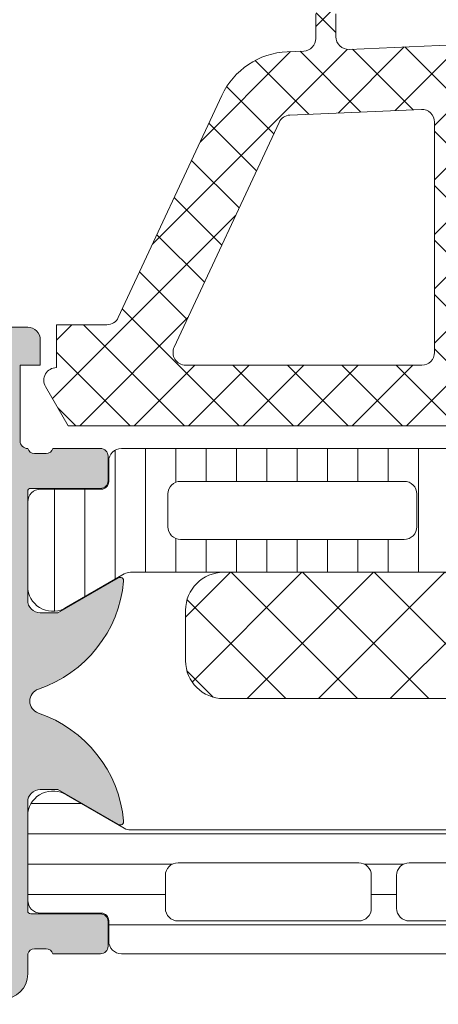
# Model space of a CAD drawing. Header units: millimetres. Extents: x 144573 to 336993, y 74252 to 247042.
# Tile 731 of 1056: x 224734 to 224750, y 185269 to 185308. Entities that reach past the tile are written whole.
import ezdxf

# ---------------------------------------------------------------- set-up
doc = ezdxf.new("R2010")
doc.units = ezdxf.units.MM
doc.layers.add('FASÁDA DETAILNÍ', color=255, linetype='Continuous', lineweight=0)
doc.layers.add('NOVA', color=255, linetype='Continuous', lineweight=0)

# ---------------------------------------------------------------- blocks, each defined once
blk = doc.blocks.new('A$C69D17D4D')
at = {"layer": 'FASÁDA DETAILNÍ'}
h = blk.add_hatch(dxfattribs=at)
h.set_pattern_fill('ANSI37', color=256, scale=0.48, angle=180, style=0)
h.set_pattern_definition([(225, (1618.818060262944, 11924.49993133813), (1.077630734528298, -1.077630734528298), []), (315, (1618.818060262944, 11924.49993133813), (1.077630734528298, 1.077630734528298), [])])
edge = h.paths.add_edge_path(flags=16)
edge.add_line((1622.219337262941, 11923.83563733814), (1622.119593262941, 11922.44278333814))
edge.add_arc((1622.718060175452, 11922.39992584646), 0.5999995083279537, 175.9039194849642, 270.0000083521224)
edge.add_arc((1622.718060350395, 11922.39992584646), 0.5999995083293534, 269.9999916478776, 364.0960805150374)
edge.add_line((1623.316527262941, 11922.44278333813), (1623.216783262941, 11923.83563733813))
edge.add_arc((1622.718060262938, 11923.79992286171), 0.5000001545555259, 4.096064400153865, 175.903935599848)
edge = h.paths.add_edge_path(flags=16)
edge.add_arc((1624.318056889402, 11926.99993096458), 0.49999962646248, 179.9999571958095, 270.0000428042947)
edge.add_line((1624.318057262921, 11926.49993133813), (1627.911742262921, 11926.49993133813))
edge.add_arc((1627.911742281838, 11926.99993167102), 0.5000003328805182, 269.9999978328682, 383.218026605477)
edge.add_line((1628.371248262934, 11927.19704733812), (1625.655370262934, 11933.52814933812))
edge.add_arc((1625.195864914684, 11933.33103341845), 0.4999998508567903, 23.21808179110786, 92.50011063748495)
edge.add_line((1625.174054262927, 11933.83055733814), (1624.296247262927, 11933.79223133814))
edge.add_arc((1624.318056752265, 11933.29270772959), 0.4999994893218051, 92.49997911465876, 180.0000448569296)
edge.add_line((1623.818057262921, 11933.29270733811), (1623.818057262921, 11926.99993133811))
edge = h.paths.add_edge_path(flags=16)
edge.add_line((1598.764138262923, 11932.40809333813), (1594.615468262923, 11923.51124033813))
edge.add_arc((1595.068622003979, 11923.29993120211), 0.4999998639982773, 154.9999920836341, 270.0000296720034)
edge.add_line((1595.068622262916, 11922.79993133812), (1604.418057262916, 11922.79993133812))
edge.add_arc((1604.418057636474, 11923.2999309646), 0.4999996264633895, 269.9999571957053, 360.0000428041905)
edge.add_line((1604.918057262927, 11923.29993133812), (1604.918057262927, 11932.42385433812))
edge.add_arc((1604.418057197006, 11932.42385417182), 0.5000000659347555, 1.905586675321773e-05, 92.50002724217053)
edge.add_line((1604.396247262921, 11932.92337833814), (1599.195483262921, 11932.69630833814))
edge.add_arc((1599.217292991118, 11932.19678293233), 0.5000012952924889, 92.49999747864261, 154.9999080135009)
edge = h.paths.add_edge_path(flags=16)
edge.add_arc((1607.618056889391, 11923.2999309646), 0.49999962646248, 179.9999571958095, 270.0000428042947)
edge.add_line((1607.618057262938, 11922.79993133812), (1614.818057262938, 11922.79993133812))
edge.add_arc((1614.818057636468, 11923.2999309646), 0.4999996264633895, 269.9999571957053, 360.0000428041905)
edge.add_line((1615.318057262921, 11923.29993133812), (1615.318057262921, 11924.49993133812))
edge.add_arc((1617.318055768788, 11924.49993283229), 1.999998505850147, 89.99995719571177, 180.0000428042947, ccw=False)
edge.add_line((1617.318057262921, 11926.49993133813), (1621.118057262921, 11926.49993133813))
edge.add_arc((1621.118057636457, 11926.99993096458), 0.4999996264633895, 269.9999571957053, 360.0000428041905)
edge.add_line((1621.618057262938, 11926.99993133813), (1621.618057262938, 11933.15299233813))
edge.add_arc((1621.118057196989, 11933.15299217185), 0.5000000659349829, 1.905586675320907e-05, 92.50002724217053)
edge.add_line((1621.096247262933, 11933.65251633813), (1615.596247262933, 11933.41238133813))
edge.add_arc((1615.618056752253, 11932.91285772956), 0.499999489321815, 92.49997911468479, 180.0000448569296)
edge.add_line((1615.118057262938, 11932.91285733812), (1615.118057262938, 11927.59993133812))
edge.add_arc((1614.018057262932, 11927.59993133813), 1.099999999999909, -180, 0, ccw=False)
edge.add_line((1612.918057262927, 11927.59993133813), (1612.918057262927, 11932.77314233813))
edge.add_arc((1612.418057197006, 11932.77314217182), 0.500000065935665, 1.905586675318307e-05, 92.50002724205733)
edge.add_line((1612.396247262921, 11933.27266633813), (1607.596247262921, 11933.06309333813))
edge.add_arc((1607.618056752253, 11932.56356972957), 0.4999994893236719, 92.49997911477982, 180.0000448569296)
edge.add_line((1607.118057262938, 11932.56356933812), (1607.118057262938, 11923.29993133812))
edge = h.paths.add_edge_path()
edge.add_line((1592.405004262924, 11924.68638833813), (1596.502853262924, 11933.47425433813))
edge.add_ellipse((1599.221778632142, 11932.20639684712), major_axis=(-3.000002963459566, 0), ratio=1, start_angle=272.500058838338, end_angle=334.99996937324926, ccw=False)
edge.add_line((1599.090917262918, 11935.20354433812), (1599.739867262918, 11935.23187833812))
edge.add_ellipse((1599.7180577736, 11935.73140194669), major_axis=(-0.4999994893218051, 0), ratio=1, start_angle=92.49997911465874, end_angle=180.0000448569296)
edge.add_line((1600.218057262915, 11935.73140233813), (1600.218057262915, 11936.69993133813))
edge.add_ellipse((1600.318057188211, 11936.69993141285), major_axis=(-0.09999992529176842, 0), ratio=1, start_angle=-90.00004280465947, end_angle=4.280439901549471e-05, ccw=False)
edge.add_line((1600.318057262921, 11936.79993133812), (1600.918057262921, 11936.79993133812))
edge.add_ellipse((1600.918057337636, 11936.69993141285), major_axis=(-0.09999992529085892, 0), ratio=1, start_angle=179.9999571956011, end_angle=270.00004280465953, ccw=False)
edge.add_line((1601.018057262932, 11936.69993133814), (1601.018057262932, 11935.79689333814))
edge.add_ellipse((1601.518057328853, 11935.79689350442), major_axis=(-0.500000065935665, 0), ratio=1, start_angle=1.905586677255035e-05, end_angle=92.50002724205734)
edge.add_line((1601.539867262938, 11935.29736933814), (1610.440161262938, 11935.69120733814))
edge.add_ellipse((1610.418057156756, 11936.19071861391), major_axis=(-0.5000001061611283, 0), ratio=1, start_angle=92.53376922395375, end_angle=180.000082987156)
edge.add_line((1610.918057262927, 11936.19071933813), (1610.918057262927, 11936.79993133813))
edge.add_ellipse((1611.018057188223, 11936.79993141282), major_axis=(-0.09999992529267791, 0), ratio=1, start_angle=-90.00004280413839, end_angle=4.280439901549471e-05, ccw=False)
edge.add_line((1611.018057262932, 11936.89993133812), (1611.618057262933, 11936.89993133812))
edge.add_ellipse((1611.618057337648, 11936.79993141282), major_axis=(-0.09999992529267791, 0), ratio=1, start_angle=179.9999571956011, end_angle=270.0000428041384, ccw=False)
edge.add_line((1611.718057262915, 11936.79993133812), (1611.718057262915, 11936.27036933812))
edge.add_ellipse((1612.218057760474, 11936.2703690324), major_axis=(-0.5000004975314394, 0), ratio=1, start_angle=-3.503449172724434e-05, end_angle=92.53369799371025)
edge.add_line((1612.240161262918, 11935.77085733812), (1623.780386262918, 11936.28151333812))
edge.add_ellipse((1623.758576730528, 11936.78103793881), major_axis=(-0.5000004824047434, 0), ratio=1, start_angle=92.49997908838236, end_angle=183.2170573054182)
edge.add_line((1624.25778926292, 11936.80909733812), (1623.96922626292, 11941.94284033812))
edge.add_ellipse((1623.558808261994, 11941.82728491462), major_axis=(-0.4263754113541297, 0), ratio=1, start_angle=195.724854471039, end_angle=339.2410276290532)
edge.add_line((1623.160113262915, 11941.97840833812), (1623.161353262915, 11941.74580533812))
edge.add_line((1623.161353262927, 11941.74580533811), (1623.459491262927, 11939.86322633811))
edge.add_line((1623.45949126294, 11939.86322633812), (1623.05906526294, 11937.01394133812))
edge.add_ellipse((1622.761984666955, 11937.05569193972), major_axis=(-0.2999999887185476, 0), ratio=1, start_angle=55.40225361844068, end_angle=172.0002559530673, ccw=False)
edge.add_ellipse((1624.295098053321, 11939.2782630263), major_axis=(-3.000047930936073, 0), ratio=1, start_angle=-18.008424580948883, end_angle=55.40235871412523, ccw=False)
edge.add_line((1621.442019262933, 11940.20574833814), (1622.075595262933, 11942.46063933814))
edge.add_ellipse((1622.850807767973, 11942.29970979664), major_axis=(-0.7917403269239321, 0), ratio=1, start_angle=276.7983462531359, end_angle=348.2723102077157, ccw=False)
edge.add_line((1622.757085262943, 11943.08588333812), (1623.815295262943, 11943.08710433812))
edge.add_ellipse((1623.686171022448, 11941.90801811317), major_axis=(-1.186135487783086, 0), ratio=1, start_angle=198.6555764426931, end_angle=263.7503218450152, ccw=False)
edge.add_line((1624.809985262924, 11942.28743733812), (1625.904318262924, 11939.04609733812))
edge.add_line((1625.904318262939, 11939.04609733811), (1628.794096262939, 11930.99630233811))
edge.add_line((1628.794096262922, 11930.99630233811), (1633.126905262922, 11921.09842533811))
edge.add_ellipse((1632.667896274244, 11920.90015527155), major_axis=(-0.5000002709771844, 0), ratio=1, start_angle=90.06657637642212, end_angle=203.3620494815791, ccw=False)
edge.add_line((1632.668477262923, 11920.40015533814), (1632.121776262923, 11920.39952033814))
edge.add_ellipse((1632.121195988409, 11920.89952044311), major_axis=(-0.5000004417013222, 0), ratio=1, start_angle=23.920824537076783, end_angle=90.06649451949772, ccw=False)
edge.add_line((1631.664142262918, 11920.69678333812), (1630.262386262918, 11923.90078633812))
edge.add_ellipse((1629.346245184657, 11923.49993200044), major_axis=(-0.9999993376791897, 0), ratio=1, start_angle=203.6316147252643, end_angle=270.0000528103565)
edge.add_line((1629.346244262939, 11924.49993133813), (1624.118302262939, 11924.49993133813))
edge.add_line((1624.118302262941, 11924.49993133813), (1624.118293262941, 11922.70045233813))
edge.add_line((1624.118293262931, 11922.70045233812), (1624.633094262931, 11922.56251033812))
edge.add_ellipse((1624.518329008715, 11922.28535631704), major_axis=(-0.2999756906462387, 0), ratio=1, start_angle=157.4964333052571, end_angle=247.5062997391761, ccw=False)
edge.add_line((1624.795463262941, 11922.17054333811), (1623.946296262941, 11920.90041633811))
edge.add_ellipse((1623.080432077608, 11921.40013710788), major_axis=(-0.9997207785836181, 0), ratio=1, start_angle=89.99238815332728, end_angle=150.0092393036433, ccw=False)
edge.add_line((1623.080299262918, 11920.40041633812), (1622.355938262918, 11920.40044733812))
edge.add_ellipse((1622.356146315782, 11921.40018517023), major_axis=(-0.9997378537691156, 0), ratio=1, start_angle=29.99132494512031, end_angle=89.98807632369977, ccw=False)
edge.add_line((1621.490272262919, 11920.90044733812), (1620.64110526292, 11922.17054333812))
edge.add_ellipse((1620.918252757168, 11922.28535522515), major_axis=(-0.2999875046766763, 0), ratio=1, start_angle=-67.50139619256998, end_angle=22.502406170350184, ccw=False)
edge.add_line((1620.803459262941, 11922.56251033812), (1621.318275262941, 11922.70048233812))
edge.add_line((1621.318275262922, 11922.70048233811), (1621.318283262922, 11924.49993133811))
edge.add_line((1621.318283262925, 11924.49993133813), (1618.118056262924, 11924.49993133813))
edge.add_ellipse((1618.118056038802, 11924.19993156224), major_axis=(-0.2999997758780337, 0), ratio=1, start_angle=-90.00004280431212, end_angle=4.280405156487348e-05)
edge.add_line((1617.818056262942, 11924.19993133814), (1617.818056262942, 11920.89993533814))
edge.add_ellipse((1617.318056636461, 11920.89993496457), major_axis=(-0.49999962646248, 0), ratio=1, start_angle=89.99995719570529, end_angle=180.0000428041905, ccw=False)
edge.add_line((1617.318056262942, 11920.39993533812), (1590.420434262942, 11920.39993533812))
edge.add_line((1590.420434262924, 11920.39993533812), (1589.525316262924, 11921.95032733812))
edge.add_ellipse((1589.958328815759, 11922.20032742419), major_axis=(-0.4999999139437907, 0), ratio=1, start_angle=-89.99993664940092, end_angle=30.000017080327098, ccw=False)
edge.add_line((1589.958328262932, 11922.70032733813), (1589.958328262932, 11924.39769833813))
edge.add_line((1589.958328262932, 11924.39769833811), (1591.951850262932, 11924.39769833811))
edge.add_ellipse((1591.951850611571, 11924.89769859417), major_axis=(-0.500000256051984, 0), ratio=1, start_angle=89.99996004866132, end_angle=154.9998714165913)
h = blk.add_hatch(dxfattribs=at)
h.set_pattern_fill('ANSI37', color=256, scale=0.48, angle=180, style=0)
h.set_pattern_definition([(225, (1618.818060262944, 11924.49993115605), (1.077630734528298, -1.077630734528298), []), (315, (1618.818060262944, 11924.49993115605), (1.077630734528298, 1.077630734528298), [])])
edge = h.paths.add_edge_path(flags=16)
edge.add_line((1622.219337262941, 11923.83563715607), (1622.119593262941, 11922.44278315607))
edge.add_arc((1622.718060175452, 11922.39992566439), 0.5999995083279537, 175.9039194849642, 270.0000083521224)
edge.add_arc((1622.718060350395, 11922.39992566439), 0.5999995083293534, 269.9999916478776, 364.0960805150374)
edge.add_line((1623.316527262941, 11922.44278315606), (1623.216783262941, 11923.83563715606))
edge.add_arc((1622.718060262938, 11923.79992267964), 0.5000001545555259, 4.096064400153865, 175.903935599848)
edge = h.paths.add_edge_path(flags=16)
edge.add_arc((1624.318056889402, 11926.99993078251), 0.49999962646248, 179.9999571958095, 270.0000428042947)
edge.add_line((1624.318057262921, 11926.49993115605), (1627.911742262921, 11926.49993115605))
edge.add_arc((1627.911742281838, 11926.99993148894), 0.5000003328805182, 269.9999978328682, 383.218026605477)
edge.add_line((1628.371248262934, 11927.19704715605), (1625.655370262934, 11933.52814915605))
edge.add_arc((1625.195864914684, 11933.33103323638), 0.4999998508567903, 23.21808179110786, 92.50011063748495)
edge.add_line((1625.174054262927, 11933.83055715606), (1624.296247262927, 11933.79223115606))
edge.add_arc((1624.318056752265, 11933.29270754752), 0.4999994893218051, 92.49997911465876, 180.0000448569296)
edge.add_line((1623.818057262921, 11933.29270715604), (1623.818057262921, 11926.99993115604))
edge = h.paths.add_edge_path(flags=16)
edge.add_line((1598.764138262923, 11932.40809315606), (1594.615468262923, 11923.51124015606))
edge.add_arc((1595.068622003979, 11923.29993102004), 0.4999998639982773, 154.9999920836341, 270.0000296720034)
edge.add_line((1595.068622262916, 11922.79993115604), (1604.418057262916, 11922.79993115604))
edge.add_arc((1604.418057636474, 11923.29993078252), 0.4999996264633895, 269.9999571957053, 360.0000428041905)
edge.add_line((1604.918057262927, 11923.29993115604), (1604.918057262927, 11932.42385415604))
edge.add_arc((1604.418057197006, 11932.42385398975), 0.5000000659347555, 1.905586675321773e-05, 92.50002724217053)
edge.add_line((1604.396247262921, 11932.92337815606), (1599.195483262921, 11932.69630815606))
edge.add_arc((1599.217292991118, 11932.19678275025), 0.5000012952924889, 92.49999747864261, 154.9999080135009)
edge = h.paths.add_edge_path(flags=16)
edge.add_arc((1607.618056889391, 11923.29993078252), 0.49999962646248, 179.9999571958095, 270.0000428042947)
edge.add_line((1607.618057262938, 11922.79993115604), (1614.818057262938, 11922.79993115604))
edge.add_arc((1614.818057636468, 11923.29993078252), 0.4999996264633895, 269.9999571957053, 360.0000428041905)
edge.add_line((1615.318057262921, 11923.29993115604), (1615.318057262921, 11924.49993115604))
edge.add_arc((1617.318055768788, 11924.49993265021), 1.999998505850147, 89.99995719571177, 180.0000428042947, ccw=False)
edge.add_line((1617.318057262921, 11926.49993115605), (1621.118057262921, 11926.49993115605))
edge.add_arc((1621.118057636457, 11926.99993078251), 0.4999996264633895, 269.9999571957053, 360.0000428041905)
edge.add_line((1621.618057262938, 11926.99993115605), (1621.618057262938, 11933.15299215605))
edge.add_arc((1621.118057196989, 11933.15299198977), 0.5000000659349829, 1.905586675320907e-05, 92.50002724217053)
edge.add_line((1621.096247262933, 11933.65251615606), (1615.596247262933, 11933.41238115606))
edge.add_arc((1615.618056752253, 11932.91285754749), 0.499999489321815, 92.49997911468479, 180.0000448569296)
edge.add_line((1615.118057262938, 11932.91285715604), (1615.118057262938, 11927.59993115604))
edge.add_arc((1614.018057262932, 11927.59993115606), 1.099999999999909, -180, 0, ccw=False)
edge.add_line((1612.918057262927, 11927.59993115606), (1612.918057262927, 11932.77314215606))
edge.add_arc((1612.418057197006, 11932.77314198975), 0.500000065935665, 1.905586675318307e-05, 92.50002724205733)
edge.add_line((1612.396247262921, 11933.27266615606), (1607.596247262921, 11933.06309315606))
edge.add_arc((1607.618056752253, 11932.56356954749), 0.4999994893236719, 92.49997911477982, 180.0000448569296)
edge.add_line((1607.118057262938, 11932.56356915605), (1607.118057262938, 11923.29993115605))
edge = h.paths.add_edge_path()
edge.add_line((1592.405004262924, 11924.68638815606), (1596.502853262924, 11933.47425415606))
edge.add_ellipse((1599.221778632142, 11932.20639666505), major_axis=(-3.000002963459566, 0), ratio=1, start_angle=272.500058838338, end_angle=334.99996937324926, ccw=False)
edge.add_line((1599.090917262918, 11935.20354415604), (1599.739867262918, 11935.23187815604))
edge.add_ellipse((1599.7180577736, 11935.73140176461), major_axis=(-0.4999994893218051, 0), ratio=1, start_angle=92.49997911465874, end_angle=180.0000448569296)
edge.add_line((1600.218057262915, 11935.73140215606), (1600.218057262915, 11936.69993115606))
edge.add_ellipse((1600.318057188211, 11936.69993123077), major_axis=(-0.09999992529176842, 0), ratio=1, start_angle=-90.00004280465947, end_angle=4.280439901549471e-05, ccw=False)
edge.add_line((1600.318057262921, 11936.79993115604), (1600.918057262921, 11936.79993115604))
edge.add_ellipse((1600.918057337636, 11936.69993123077), major_axis=(-0.09999992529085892, 0), ratio=1, start_angle=179.9999571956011, end_angle=270.00004280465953, ccw=False)
edge.add_line((1601.018057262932, 11936.69993115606), (1601.018057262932, 11935.79689315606))
edge.add_ellipse((1601.518057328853, 11935.79689332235), major_axis=(-0.500000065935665, 0), ratio=1, start_angle=1.905586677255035e-05, end_angle=92.50002724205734)
edge.add_line((1601.539867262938, 11935.29736915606), (1610.440161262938, 11935.69120715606))
edge.add_ellipse((1610.418057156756, 11936.19071843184), major_axis=(-0.5000001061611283, 0), ratio=1, start_angle=92.53376922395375, end_angle=180.000082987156)
edge.add_line((1610.918057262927, 11936.19071915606), (1610.918057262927, 11936.79993115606))
edge.add_ellipse((1611.018057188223, 11936.79993123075), major_axis=(-0.09999992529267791, 0), ratio=1, start_angle=-90.00004280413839, end_angle=4.280439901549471e-05, ccw=False)
edge.add_line((1611.018057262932, 11936.89993115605), (1611.618057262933, 11936.89993115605))
edge.add_ellipse((1611.618057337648, 11936.79993123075), major_axis=(-0.09999992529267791, 0), ratio=1, start_angle=179.9999571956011, end_angle=270.0000428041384, ccw=False)
edge.add_line((1611.718057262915, 11936.79993115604), (1611.718057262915, 11936.27036915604))
edge.add_ellipse((1612.218057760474, 11936.27036885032), major_axis=(-0.5000004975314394, 0), ratio=1, start_angle=-3.503449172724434e-05, end_angle=92.53369799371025)
edge.add_line((1612.240161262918, 11935.77085715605), (1623.780386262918, 11936.28151315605))
edge.add_ellipse((1623.758576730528, 11936.78103775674), major_axis=(-0.5000004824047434, 0), ratio=1, start_angle=92.49997908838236, end_angle=183.2170573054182)
edge.add_line((1624.25778926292, 11936.80909715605), (1623.96922626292, 11941.94284015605))
edge.add_ellipse((1623.558808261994, 11941.82728473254), major_axis=(-0.4263754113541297, 0), ratio=1, start_angle=195.724854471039, end_angle=339.2410276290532)
edge.add_line((1623.160113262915, 11941.97840815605), (1623.161353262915, 11941.74580515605))
edge.add_line((1623.161353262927, 11941.74580515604), (1623.459491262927, 11939.86322615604))
edge.add_line((1623.45949126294, 11939.86322615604), (1623.05906526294, 11937.01394115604))
edge.add_ellipse((1622.761984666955, 11937.05569175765), major_axis=(-0.2999999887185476, 0), ratio=1, start_angle=55.40225361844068, end_angle=172.0002559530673, ccw=False)
edge.add_ellipse((1624.295098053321, 11939.27826284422), major_axis=(-3.000047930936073, 0), ratio=1, start_angle=-18.008424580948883, end_angle=55.40235871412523, ccw=False)
edge.add_line((1621.442019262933, 11940.20574815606), (1622.075595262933, 11942.46063915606))
edge.add_ellipse((1622.850807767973, 11942.29970961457), major_axis=(-0.7917403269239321, 0), ratio=1, start_angle=276.7983462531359, end_angle=348.2723102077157, ccw=False)
edge.add_line((1622.757085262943, 11943.08588315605), (1623.815295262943, 11943.08710415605))
edge.add_ellipse((1623.686171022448, 11941.9080179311), major_axis=(-1.186135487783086, 0), ratio=1, start_angle=198.6555764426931, end_angle=263.7503218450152, ccw=False)
edge.add_line((1624.809985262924, 11942.28743715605), (1625.904318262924, 11939.04609715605))
edge.add_line((1625.904318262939, 11939.04609715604), (1628.794096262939, 11930.99630215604))
edge.add_line((1628.794096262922, 11930.99630215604), (1633.126905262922, 11921.09842515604))
edge.add_ellipse((1632.667896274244, 11920.90015508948), major_axis=(-0.5000002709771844, 0), ratio=1, start_angle=90.06657637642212, end_angle=203.3620494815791, ccw=False)
edge.add_line((1632.668477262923, 11920.40015515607), (1632.121776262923, 11920.39952015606))
edge.add_ellipse((1632.121195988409, 11920.89952026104), major_axis=(-0.5000004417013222, 0), ratio=1, start_angle=23.920824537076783, end_angle=90.06649451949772, ccw=False)
edge.add_line((1631.664142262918, 11920.69678315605), (1630.262386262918, 11923.90078615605))
edge.add_ellipse((1629.346245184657, 11923.49993181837), major_axis=(-0.9999993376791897, 0), ratio=1, start_angle=203.6316147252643, end_angle=270.0000528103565)
edge.add_line((1629.346244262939, 11924.49993115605), (1624.118302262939, 11924.49993115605))
edge.add_line((1624.118302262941, 11924.49993115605), (1624.118293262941, 11922.70045215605))
edge.add_line((1624.118293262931, 11922.70045215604), (1624.633094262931, 11922.56251015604))
edge.add_ellipse((1624.518329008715, 11922.28535613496), major_axis=(-0.2999756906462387, 0), ratio=1, start_angle=157.4964333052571, end_angle=247.5062997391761, ccw=False)
edge.add_line((1624.795463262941, 11922.17054315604), (1623.946296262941, 11920.90041615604))
edge.add_ellipse((1623.080432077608, 11921.4001369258), major_axis=(-0.9997207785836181, 0), ratio=1, start_angle=89.99238815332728, end_angle=150.0092393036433, ccw=False)
edge.add_line((1623.080299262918, 11920.40041615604), (1622.355938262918, 11920.40044715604))
edge.add_ellipse((1622.356146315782, 11921.40018498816), major_axis=(-0.9997378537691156, 0), ratio=1, start_angle=29.99132494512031, end_angle=89.98807632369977, ccw=False)
edge.add_line((1621.490272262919, 11920.90044715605), (1620.64110526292, 11922.17054315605))
edge.add_ellipse((1620.918252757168, 11922.28535504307), major_axis=(-0.2999875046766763, 0), ratio=1, start_angle=-67.50139619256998, end_angle=22.502406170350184, ccw=False)
edge.add_line((1620.803459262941, 11922.56251015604), (1621.318275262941, 11922.70048215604))
edge.add_line((1621.318275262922, 11922.70048215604), (1621.318283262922, 11924.49993115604))
edge.add_line((1621.318283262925, 11924.49993115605), (1618.118056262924, 11924.49993115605))
edge.add_ellipse((1618.118056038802, 11924.19993138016), major_axis=(-0.2999997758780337, 0), ratio=1, start_angle=-90.00004280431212, end_angle=4.280405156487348e-05)
edge.add_line((1617.818056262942, 11924.19993115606), (1617.818056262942, 11920.89993515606))
edge.add_ellipse((1617.318056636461, 11920.8999347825), major_axis=(-0.49999962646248, 0), ratio=1, start_angle=89.99995719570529, end_angle=180.0000428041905, ccw=False)
edge.add_line((1617.318056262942, 11920.39993515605), (1590.420434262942, 11920.39993515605))
edge.add_line((1590.420434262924, 11920.39993515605), (1589.525316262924, 11921.95032715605))
edge.add_ellipse((1589.958328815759, 11922.20032724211), major_axis=(-0.4999999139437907, 0), ratio=1, start_angle=-89.99993664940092, end_angle=30.000017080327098, ccw=False)
edge.add_line((1589.958328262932, 11922.70032715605), (1589.958328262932, 11924.39769815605))
edge.add_line((1589.958328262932, 11924.39769815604), (1591.951850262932, 11924.39769815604))
edge.add_ellipse((1591.951850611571, 11924.8976984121), major_axis=(-0.500000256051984, 0), ratio=1, start_angle=89.99996004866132, end_angle=154.9998714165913)
h = blk.add_hatch(color=256, dxfattribs=at)
edge = h.paths.add_edge_path()
edge.add_arc((1588.938067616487, 11901.20006205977), 0.1199999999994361, 180, 270.0000000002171)
edge.add_line((1588.938067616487, 11901.08006205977), (1591.698065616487, 11901.08006205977))
edge.add_arc((1591.698065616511, 11900.78006205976), 0.3000000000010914, 0, 89.9999999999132, ccw=False)
edge.add_line((1591.998065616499, 11900.78006205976), (1591.998065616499, 11899.80008774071))
edge.add_arc((1591.698065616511, 11899.8000877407), 0.3000000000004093, -89.9999999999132, 0, ccw=False)
edge.add_line((1591.698065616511, 11899.50008774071), (1589.818054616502, 11899.50008774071))
edge.add_arc((1589.550511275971, 11899.42122064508), 0.2789255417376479, 16.42459455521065, 91.16287007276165)
edge.add_line((1589.544850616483, 11899.7000887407), (1589.091256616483, 11899.7000887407))
edge.add_arc((1589.085588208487, 11899.42125129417), 0.2788950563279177, 88.83541062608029, 163.5801235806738)
edge.add_line((1588.818067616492, 11899.50008774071), (1588.818067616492, 11898.69991302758))
edge.add_arc((1587.818067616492, 11898.69991302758), 0.9999999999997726, -89.99999999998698, 0, ccw=False)
edge.add_line((1587.818067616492, 11897.69991302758), (1584.318060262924, 11897.69991302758))
edge.add_arc((1584.318080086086, 11898.69993285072), 1.000019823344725, 180.0011357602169, 269.99886423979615, ccw=False)
edge.add_line((1583.318060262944, 11898.69991302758), (1583.318060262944, 11899.19991302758))
edge.add_line((1583.318060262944, 11899.19991302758), (1585.818060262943, 11899.19991302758))
edge.add_arc((1585.818014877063, 11900.19995841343), 1.0000453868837, 270.0026002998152, 359.9973997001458)
edge.add_line((1586.818060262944, 11900.19991302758), (1586.818060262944, 11901.49993133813))
edge.add_arc((1585.818007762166, 11901.49987883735), 1.000052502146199, 0.003007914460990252, 89.99699208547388)
edge.add_line((1585.818060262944, 11902.49993133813), (1578.818060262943, 11902.49993133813))
edge.add_arc((1578.318060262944, 11901.97480958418), 0.7250881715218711, 46.4038161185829, 133.5961838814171)
edge.add_line((1577.818060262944, 11902.49993133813), (1571.783972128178, 11902.49993133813))
edge.add_arc((1571.784024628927, 11901.49987883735), 1.000052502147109, 90.00300791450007, 179.9969920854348)
edge.add_line((1570.783972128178, 11901.49993133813), (1570.783972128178, 11900.19991302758))
edge.add_arc((1571.78401751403, 11900.19995841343), 1.000045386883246, 180.0026002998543, 269.9973997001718)
edge.add_line((1571.783972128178, 11899.19991302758), (1573.318060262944, 11899.19991302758))
edge.add_line((1573.318060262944, 11899.19991302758), (1573.318060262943, 11898.59990692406))
edge.add_line((1573.318060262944, 11898.59990692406), (1572.218054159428, 11897.49993133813))
edge.add_line((1572.218054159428, 11897.49993133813), (1568.818060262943, 11897.49993133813))
edge.add_line((1568.818060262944, 11897.49993133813), (1568.818060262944, 11924.499832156))
edge.add_line((1568.818060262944, 11924.499832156), (1572.218054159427, 11924.499832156))
edge.add_line((1572.218054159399, 11924.499832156), (1573.318060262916, 11923.39985657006))
edge.add_line((1573.318060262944, 11923.39985657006), (1573.318060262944, 11922.79985046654))
edge.add_line((1573.318060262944, 11922.79985046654), (1571.783972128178, 11922.79985046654))
edge.add_arc((1571.78401751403, 11921.79980508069), 1.0000453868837, 90.00260029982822, 179.9973997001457)
edge.add_line((1570.783972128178, 11921.79985046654), (1570.783972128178, 11920.499832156))
edge.add_arc((1571.784024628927, 11920.49988465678), 1.000052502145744, 180.003007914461, 269.9969920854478)
edge.add_line((1571.783972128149, 11919.499832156), (1577.818060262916, 11919.499832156))
edge.add_arc((1578.318060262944, 11920.02495390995), 0.7250881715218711, 226.4038161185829, 313.5961838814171)
edge.add_line((1578.818060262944, 11919.499832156), (1585.818060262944, 11919.499832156))
edge.add_arc((1585.818007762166, 11920.49988465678), 1.000052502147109, 270.0030079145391, 359.9969920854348)
edge.add_line((1586.818060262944, 11920.499832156), (1586.818060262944, 11921.79985046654))
edge.add_arc((1585.818014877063, 11921.79980508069), 1.000045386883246, 0.002600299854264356, 89.9973997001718)
edge.add_line((1585.818060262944, 11922.79985046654), (1583.318060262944, 11922.79985046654))
edge.add_line((1583.318060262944, 11922.79985046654), (1583.318060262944, 11923.29985046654))
edge.add_arc((1584.318080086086, 11923.2998306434), 1.00001982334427, 90.00113576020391, 179.9988642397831, ccw=False)
edge.add_line((1584.318060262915, 11924.29985046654), (1588.818060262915, 11924.29985046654))
edge.add_arc((1588.818070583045, 11923.79986078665), 0.4999896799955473, -0.0011826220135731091, 90.00118262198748, ccw=False)
edge.add_line((1589.318060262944, 11923.79985046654), (1589.318060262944, 11922.79985046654))
edge.add_line((1589.318060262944, 11922.79985046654), (1588.518057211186, 11922.79985046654))
edge.add_line((1588.518057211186, 11922.79985046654), (1588.518057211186, 11919.79983520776))
edge.add_arc((1588.818064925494, 11919.79983251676), 0.3000077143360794, 179.9994860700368, 270.0005139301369)
edge.add_arc((1589.085588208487, 11919.57866124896), 0.278895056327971, 196.4198764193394, 271.1645893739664)
edge.add_line((1589.091256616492, 11919.29982380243), (1589.544850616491, 11919.29982380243))
edge.add_arc((1589.550511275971, 11919.57869189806), 0.2789255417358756, 268.8371299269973, 343.5754054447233)
edge.add_line((1589.81805461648, 11919.49982480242), (1591.698065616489, 11919.49982480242))
edge.add_arc((1591.698065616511, 11919.19982480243), 0.2999999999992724, 0, 90.00000000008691, ccw=False)
edge.add_line((1591.998065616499, 11919.19982480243), (1591.998065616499, 11918.21985048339))
edge.add_arc((1591.698065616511, 11918.21985048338), 0.2999999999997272, -90.00000000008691, 0, ccw=False)
edge.add_line((1591.698065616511, 11917.91985048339), (1588.938067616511, 11917.91985048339))
edge.add_arc((1588.938067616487, 11917.7998504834), 0.1200000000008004, 90.00000000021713, 180)
edge.add_line((1588.818067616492, 11917.7998504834), (1588.818067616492, 11913.49982480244))
edge.add_arc((1589.318067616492, 11913.49982480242), 0.5, 180, 269.9999999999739)
edge.add_line((1589.318067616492, 11912.99982480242), (1590.018067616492, 11912.99982480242))
edge.add_line((1590.018067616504, 11912.99982480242), (1592.410887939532, 11914.38132026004))
edge.add_arc((1592.47994783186, 11914.26170501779), 0.1381197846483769, -7.7024374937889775, 119.99999999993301, ccw=False)
edge.add_arc((1587.63859659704, 11914.70932340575), 4.999999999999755, 288.7094007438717, 354.65077199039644, ccw=False)
edge.add_arc((1589.402822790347, 11909.49995627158), 0.5000000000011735, 108.709400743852, 251.2905992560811)
edge.add_arc((1587.63859659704, 11904.29058913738), 4.99999999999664, 5.349228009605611, 71.29059925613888, ccw=False)
edge.add_arc((1592.47994783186, 11904.73820752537), 0.1381197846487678, -119.99999999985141, 7.702437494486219, ccw=False)
edge.add_line((1592.410887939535, 11904.61859228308), (1590.018067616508, 11906.0000877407))
edge.add_line((1590.018067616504, 11906.00008774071), (1589.318067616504, 11906.00008774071))
edge.add_arc((1589.318067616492, 11905.50008774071), 0.5, 89.99999999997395, 180)
edge.add_line((1588.818067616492, 11905.50008774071), (1588.818067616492, 11901.20006205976))
edge = h.paths.add_edge_path(flags=16)
edge.add_arc((1570.918066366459, 11916.49983978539), 0.5, 90, 180)
edge.add_line((1570.418066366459, 11916.49983978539), (1570.418066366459, 11904.49993133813))
edge.add_arc((1570.918066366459, 11904.49993133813), 0.5, 180, 270)
edge.add_line((1570.918066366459, 11903.99993133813), (1586.618048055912, 11903.99993133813))
edge.add_arc((1586.618048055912, 11904.49993133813), 0.5, 270, 360)
edge.add_line((1587.118048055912, 11904.49993133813), (1587.118048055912, 11916.49983978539))
edge.add_arc((1586.618048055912, 11916.49983978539), 0.5, 0, 90)
edge.add_line((1586.618048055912, 11916.99983978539), (1585.118048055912, 11916.99983978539))
edge.add_line((1585.118048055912, 11916.99983978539), (1585.118048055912, 11917.49983978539))
edge.add_arc((1584.618048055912, 11917.49983978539), 0.5, 0, 90)
edge.add_line((1584.618048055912, 11917.99983978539), (1572.918066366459, 11917.99983978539))
edge.add_arc((1572.918066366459, 11917.49983978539), 0.5, 90, 180)
edge.add_line((1572.418066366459, 11917.49983978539), (1572.418066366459, 11916.99983978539))
edge.add_line((1572.418066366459, 11916.99983978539), (1570.918066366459, 11916.99983978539))
h = blk.add_hatch(dxfattribs=at)
h.set_pattern_fill('LINIE', color=256, scale=1.2, angle=90, style=0)
h.set_pattern_definition([(90, (19.28296211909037, -0.6246130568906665), (-1.2, 7.347638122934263e-17), [])])
edge = h.paths.add_edge_path()
edge.add_arc((1628.407976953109, 11918.19074167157), 0.2999999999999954, -179.99792470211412, -89.99792470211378, ccw=False)
edge.add_line((1628.107976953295, 11918.19073080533), (1628.107948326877, 11919.00106213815))
edge.add_arc((1627.607951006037, 11919.00104670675), 0.4999973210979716, 0.001768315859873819, 90.0023822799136)
edge.add_line((1627.607930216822, 11919.50104402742), (1626.766857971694, 11919.50236457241))
edge.add_arc((1626.766857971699, 11919.70236457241), 0.1999999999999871, -179.99999999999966, -89.99999999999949, ccw=False)
edge.add_line((1626.566857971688, 11919.70236457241), (1626.566857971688, 11923.8023645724))
edge.add_arc((1626.066857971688, 11923.80236457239), 0.5000000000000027, -5.216109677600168e-13, 89.99999999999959)
edge.add_line((1626.066857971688, 11924.30236457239), (1625.23610874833, 11924.30236457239))
edge.add_arc((1625.23610874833, 11923.30236457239), 0.9999999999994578, 90.00000000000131, 164.9999999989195)
edge.add_line((1624.270182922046, 11923.56118361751), (1624.066857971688, 11922.80236457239))
edge.add_line((1624.066857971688, 11922.80236457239), (1625.066857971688, 11922.80236457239))
edge.add_line((1625.066857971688, 11922.80236457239), (1625.066857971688, 11920.5023645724))
edge.add_arc((1624.062731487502, 11920.50407381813), 1.004127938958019, -89.76591227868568, -0.09753001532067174, ccw=False)
edge.add_line((1624.066833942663, 11919.49995425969), (1621.066955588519, 11919.49995425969))
edge.add_arc((1621.070983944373, 11920.50407360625), 1.004127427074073, 180.0975179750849, 269.77014032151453, ccw=False)
edge.add_line((1620.066857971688, 11920.5023645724), (1620.066857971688, 11922.80236457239))
edge.add_line((1620.066857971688, 11922.80236457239), (1621.066857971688, 11922.80236457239))
edge.add_line((1621.066857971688, 11922.80236457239), (1620.863533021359, 11923.56118361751))
edge.add_arc((1619.897607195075, 11923.30236457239), 1.000000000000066, 15.00000000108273, 89.99999999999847)
edge.add_line((1619.897607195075, 11924.30236457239), (1619.066857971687, 11924.30236457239))
edge.add_arc((1619.066857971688, 11923.80236457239), 0.4999999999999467, 89.99999999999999, 180)
edge.add_line((1618.566857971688, 11923.80236457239), (1618.566857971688, 11919.7023645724))
edge.add_arc((1618.362684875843, 11919.7040931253), 0.2041804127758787, -88.8441310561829, -0.4850610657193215, ccw=False)
edge.add_line((1618.366803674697, 11919.49995425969), (1592.525436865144, 11919.49993133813))
edge.add_arc((1592.525452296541, 11918.99993401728), 0.4999973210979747, 90.00176831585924, 180.002382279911)
edge.add_line((1592.025454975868, 11918.99991322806), (1592.025483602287, 11918.18958189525))
edge.add_arc((1591.725483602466, 11918.18957102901), 0.299999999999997, -89.9979247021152, 0.0020752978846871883, ccw=False)
edge.add_line((1591.725494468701, 11917.8895710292), (1589.325496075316, 11917.88981604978))
edge.add_arc((1589.325511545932, 11917.3898200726), 0.499995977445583, 90.00177281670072, 180.0023777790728)
edge.add_line((1588.825515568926, 11917.38979932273), (1588.82564221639, 11913.91325782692))
edge.add_arc((1589.81545513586, 11914.05560432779), 0.99999607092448, 188.1836833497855, 302.7290913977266)
edge.add_line((1590.356120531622, 11913.21437126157), (1592.639729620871, 11914.53292369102))
edge.add_arc((1592.88974527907, 11914.09992002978), 0.5000000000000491, 90.00213520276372, 120.00207189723, ccw=False)
edge.add_line((1592.889726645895, 11914.59992002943), (1627.243995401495, 11914.60100634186))
edge.add_arc((1627.244012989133, 11914.10100634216), 0.5000000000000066, 60.00207869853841, 90.00201539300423, ccw=False)
edge.add_line((1627.493997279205, 11914.53402811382), (1629.77770188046, 11913.21564111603))
edge.add_arc((1630.31830633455, 11914.05691334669), 0.9999960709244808, 237.2750591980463, 351.8204672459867)
edge.add_line((1631.308129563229, 11913.91463854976), (1631.308002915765, 11917.39118004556))
edge.add_arc((1630.808006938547, 11917.39116457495), 0.4999959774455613, 0.001772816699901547, 90.00237777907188)
edge.add_line((1630.80798618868, 11917.89116055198), (1628.407987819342, 11917.89074167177))
edge = h.paths.add_edge_path(flags=16)
edge.add_line((1604.216864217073, 11917.70046606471), (1604.216864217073, 11916.40047195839))
edge.add_arc((1603.716867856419, 11916.40046831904), 0.4999963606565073, -90.00041704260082, 0.00041704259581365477, ccw=False)
edge.add_line((1603.716864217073, 11915.90047195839), (1594.866870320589, 11915.90047195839))
edge.add_arc((1594.86686668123, 11916.40046831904), 0.4999963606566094, -180.000417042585, -89.99958295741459, ccw=False)
edge.add_line((1594.366870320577, 11916.40047195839), (1594.366870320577, 11917.70046606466))
edge.add_arc((1594.866870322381, 11917.70048263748), 0.5000000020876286, 90.00000020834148, 180.0018991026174, ccw=False)
edge.add_line((1594.866870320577, 11918.20048263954), (1603.716864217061, 11918.20048263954))
edge.add_arc((1603.716864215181, 11917.70048263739), 0.5000000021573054, -0.0018990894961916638, 89.99999978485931, ccw=False)
edge = h.paths.add_edge_path(flags=16)
edge.add_arc((1614.416870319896, 11917.70048263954), 0.4999999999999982, -2.2737367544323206e-13, 90.000000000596, ccw=False)
edge.add_line((1614.916870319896, 11917.70048263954), (1614.916870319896, 11916.40047195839))
edge.add_arc((1614.416870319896, 11916.40047195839), 0.4999999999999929, -90.00000000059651, -2.8421709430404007e-13, ccw=False)
edge.add_line((1614.416870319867, 11915.90047195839), (1605.716864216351, 11915.90047195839))
edge.add_arc((1605.716864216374, 11916.40047195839), 0.5000000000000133, 180.0000000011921, 269.99999999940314, ccw=False)
edge.add_line((1605.216864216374, 11916.40047195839), (1605.216864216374, 11917.70048263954))
edge.add_arc((1605.716864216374, 11917.70048263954), 0.5000000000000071, 90.0000000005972, 180.0000000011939, ccw=False)
edge.add_line((1605.716864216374, 11918.20048263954), (1614.41687031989, 11918.20048263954))
edge = h.paths.add_edge_path(flags=16)
edge.add_arc((1616.41686668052, 11916.40046831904), 0.4999963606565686, -180.00041704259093, -89.99958295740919, ccw=False)
edge.add_line((1615.916870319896, 11916.40047195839), (1615.916870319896, 11917.70046606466))
edge.add_arc((1616.4168703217, 11917.70048263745), 0.5000000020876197, 90.00000020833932, 180.0018991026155, ccw=False)
edge.add_line((1616.416870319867, 11918.20048263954), (1625.26687947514, 11918.20048263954))
edge.add_arc((1625.266879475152, 11917.70049789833), 0.4999847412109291, -6.252776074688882e-13, 90.00000000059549, ccw=False)
edge.add_line((1625.766864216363, 11917.70049789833), (1625.766864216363, 11916.40048721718))
edge.add_arc((1625.266848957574, 11916.40048721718), 0.5000152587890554, -90.00000000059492, 1.0800249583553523e-12, ccw=False)
edge.add_line((1625.266848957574, 11915.90047195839), (1616.416870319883, 11915.90047195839))
h = blk.add_hatch(dxfattribs=at)
h.set_pattern_fill('NETZ', color=256, scale=2, angle=45, style=0)
h.set_pattern_definition([(45, (1610.066983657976, 11914.59919654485), (-1.414213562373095, 1.414213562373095), []), (135, (1610.066983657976, 11914.59919654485), (-1.414213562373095, -1.414213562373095), [])])
h.paths.add_polyline_path([(1623.566983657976, 11909.59919654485, 0.4142135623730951), (1625.066983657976, 11911.09919654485), (1625.066983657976, 11913.09919654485, 0.4142135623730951), (1623.566983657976, 11914.59919654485), (1596.566983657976, 11914.59919654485, 0.4142135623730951), (1595.066983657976, 11913.09919654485), (1595.066983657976, 11911.09919654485, 0.4142135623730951), (1596.566983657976, 11909.59919654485)])
h = blk.add_hatch(dxfattribs=at)
h.set_pattern_fill('_USER', color=256, scale=1.2, angle=180, style=0, pattern_type=0)
h.set_pattern_definition([(180, (1626.318060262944, 11899.49993133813), (-1.469551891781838e-16, -1.2), [])])
edge = h.paths.add_edge_path()
edge.add_line((1622.493950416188, 11904.46694312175), (1624.777607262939, 11905.78541283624))
edge.add_arc((1625.318242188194, 11904.94416018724), 0.9999960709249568, 8.181608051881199, 122.72701609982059, ccw=False)
edge.add_line((1626.308060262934, 11905.08647083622), (1626.308060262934, 11901.60992933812))
edge.add_arc((1625.808064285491, 11901.6099266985), 0.4999959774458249, -90.00030248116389, 0.0003024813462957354, ccw=False)
edge.add_line((1625.808061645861, 11901.10993072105), (1623.408063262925, 11901.11026267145))
edge.add_arc((1623.408063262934, 11900.81026267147), 0.2999999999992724, 89.99999999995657, 180)
edge.add_line((1623.108063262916, 11900.81026267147), (1623.108063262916, 11899.99993133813))
edge.add_arc((1622.608065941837, 11899.99992865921), 0.4999973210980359, -90.00030698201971, 0.0003069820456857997, ccw=False)
edge.add_line((1622.608063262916, 11899.49993133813), (1592.525588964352, 11899.49993133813))
edge.add_arc((1592.525586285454, 11899.99992865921), 0.4999973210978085, 179.9996930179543, 270.00030698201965, ccw=False)
edge.add_line((1592.025588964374, 11899.99993133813), (1592.025588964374, 11900.81026267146))
edge.add_arc((1591.725588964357, 11900.81026267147), 0.2999999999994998, 0, 90.00000000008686)
edge.add_line((1591.725588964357, 11901.11026267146), (1589.32559058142, 11901.10993072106))
edge.add_arc((1589.325587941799, 11901.6099266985), 0.4999959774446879, 179.9996975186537, 270.0003024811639, ccw=False)
edge.add_line((1588.825591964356, 11901.60992933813), (1588.825591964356, 11905.08647083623))
edge.add_arc((1589.815410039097, 11904.94416018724), 0.9999960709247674, 57.27298390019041, 171.8183919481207, ccw=False)
edge.add_line((1590.35604496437, 11905.78541283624), (1592.63970181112, 11904.46694312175))
edge.add_arc((1592.889701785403, 11904.89995583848), 0.5000000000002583, 240.0000034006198, 269.9999400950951)
edge.add_line((1592.88970126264, 11904.39995583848), (1622.243950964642, 11904.39995583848))
edge.add_arc((1622.243950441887, 11904.89995583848), 0.5000000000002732, 270.0000599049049, 299.9999965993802)
edge = h.paths.add_edge_path(flags=16)
edge.add_line((1601.917233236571, 11903.09994507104), (1594.767208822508, 11903.09992981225))
edge.add_arc((1594.76725238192, 11902.59988625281), 0.500043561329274, 90.00499110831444, 179.9950088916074)
edge.add_line((1594.267208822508, 11902.59992981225), (1594.267208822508, 11901.29992103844))
edge.add_arc((1594.767221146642, 11901.29994862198), 0.5000123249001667, 180.0031607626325, 269.9985877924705)
edge.add_line((1594.767208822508, 11900.79993629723), (1601.917233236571, 11900.79993629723))
edge.add_arc((1601.917189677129, 11901.29997985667), 0.500043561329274, 270.0049911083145, 359.9950088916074)
edge.add_line((1602.417233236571, 11901.29993629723), (1602.417233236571, 11902.59994507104))
edge.add_arc((1601.917189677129, 11902.5999015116), 0.5000435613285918, 0.004991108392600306, 89.99500889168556)
edge = h.paths.add_edge_path(flags=16)
edge.add_line((1620.267232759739, 11903.09994507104), (1613.117206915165, 11903.09994507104))
edge.add_arc((1613.117250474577, 11902.5999015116), 0.500043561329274, 90.00499110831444, 179.9950088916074)
edge.add_line((1612.617206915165, 11902.59994507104), (1612.617206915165, 11901.29993629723))
edge.add_arc((1613.117250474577, 11901.29997985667), 0.5000435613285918, 180.0049911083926, 269.9950088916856)
edge.add_line((1613.117206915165, 11900.79993629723), (1620.267232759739, 11900.79993629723))
edge.add_arc((1620.267189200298, 11901.29997985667), 0.500043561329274, 270.0049911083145, 359.9950088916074)
edge.add_line((1620.767232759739, 11901.29993629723), (1620.767232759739, 11902.59994507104))
edge.add_arc((1620.267189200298, 11902.5999015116), 0.5000435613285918, 0.004991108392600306, 89.99500889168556)
edge = h.paths.add_edge_path(flags=16)
edge.add_line((1611.117206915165, 11903.09994507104), (1603.917233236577, 11903.09994507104))
edge.add_arc((1603.917182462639, 11902.59999584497), 0.4999492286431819, 89.99418114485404, 180.0058188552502)
edge.add_line((1603.417233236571, 11902.59994507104), (1603.417233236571, 11901.29993629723))
edge.add_arc((1603.917182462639, 11901.2998855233), 0.4999492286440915, 179.9941811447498, 270.0058188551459)
edge.add_line((1603.917233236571, 11900.79993629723), (1611.117206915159, 11900.79993629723))
edge.add_arc((1611.117257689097, 11901.2998855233), 0.4999492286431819, 269.9941811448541, 360.0058188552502)
edge.add_line((1611.617206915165, 11901.29993629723), (1611.617206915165, 11902.59994507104))
edge.add_arc((1611.117257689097, 11902.59999584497), 0.4999492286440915, 359.9941811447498, 450.0058188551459)
for p, q in [((1618.366803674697, 11919.49995425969), (1592.525436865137, 11919.49993133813)), ((1592.025454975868, 11918.99991322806), (1592.02548360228, 11918.18958189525)), ((1594.866870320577, 11918.20048263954), (1603.716864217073, 11918.20048263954)), ((1591.725494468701, 11917.8895710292), (1589.325496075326, 11917.88981604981)), ((1588.825515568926, 11917.38979932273), (1588.825642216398, 11913.91325782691)), ((1594.366870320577, 11916.40047195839), (1594.366870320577, 11917.70046606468)), ((1604.216864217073, 11917.70046606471), (1604.216864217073, 11916.40047195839)), ((1603.716864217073, 11915.90047195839), (1594.866870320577, 11915.90047195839)), ((1592.889726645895, 11914.59992002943), (1627.243995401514, 11914.60100634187)), ((1590.356120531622, 11913.21437126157), (1592.63972962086, 11914.53292369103))]:
    blk.add_line(p, q, dxfattribs=at)
at = {"layer": 'FASÁDA DETAILNÍ', "extrusion": (0, 0, -1)}
for points in [[(-1601.018057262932, 11936.69993133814), (-1601.018057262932, 11935.79689333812), (-1601.018057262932, 11935.79689333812, -0.427052), (-1601.539867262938, 11935.29736933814), (-1610.44016126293, 11935.69120733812), (-1610.44016126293, 11935.69120733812, -0.40132), (-1610.918057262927, 11936.19071933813), (-1610.918057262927, 11936.79993133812)], [(-1617.318056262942, 11920.39993533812), (-1590.420434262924, 11920.39993533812), (-1589.525316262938, 11921.95032733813), (-1589.525316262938, 11921.95032733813, 0.57735), (-1589.958328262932, 11922.70032733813), (-1589.958328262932, 11924.39769833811), (-1591.951850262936, 11924.39769833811), (-1591.951850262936, 11924.39769833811, -0.291473), (-1592.405004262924, 11924.68638833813), (-1592.405004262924, 11924.68638833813), (-1596.502853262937, 11933.47425433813), (-1596.502853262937, 11933.47425433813, 0.279675), (-1599.090917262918, 11935.20354433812), (-1599.739867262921, 11935.23187833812), (-1599.739867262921, 11935.23187833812, -0.401491), (-1600.218057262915, 11935.73140233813), (-1600.218057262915, 11936.69993133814)], [(-1601.018057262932, 11936.69993115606), (-1601.018057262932, 11935.79689315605), (-1601.018057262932, 11935.79689315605, -0.427052), (-1601.539867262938, 11935.29736915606), (-1610.44016126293, 11935.69120715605), (-1610.44016126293, 11935.69120715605, -0.40132), (-1610.918057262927, 11936.19071915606), (-1610.918057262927, 11936.79993115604)], [(-1617.318056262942, 11920.39993515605), (-1590.420434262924, 11920.39993515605), (-1589.525316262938, 11921.95032715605), (-1589.525316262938, 11921.95032715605, 0.57735), (-1589.958328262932, 11922.70032715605), (-1589.958328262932, 11924.39769815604), (-1591.951850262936, 11924.39769815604), (-1591.951850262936, 11924.39769815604, -0.291473), (-1592.405004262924, 11924.68638815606), (-1592.405004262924, 11924.68638815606), (-1596.502853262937, 11933.47425415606), (-1596.502853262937, 11933.47425415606, 0.279675), (-1599.090917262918, 11935.20354415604), (-1599.739867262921, 11935.23187815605), (-1599.739867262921, 11935.23187815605, -0.401491), (-1600.218057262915, 11935.73140215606), (-1600.218057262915, 11936.69993115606)]]:
    blk.add_lwpolyline(points, format="xyb", dxfattribs=at)
at = {"layer": 'FASÁDA DETAILNÍ'}
for points in [[(1598.764138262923, 11932.40809333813), (1594.615468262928, 11923.51124033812), (1594.615468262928, 11923.51124033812, 0.548619), (1595.068622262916, 11922.79993133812), (1604.418057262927, 11922.79993133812), (1604.418057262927, 11922.79993133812, 0.414214), (1604.918057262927, 11923.29993133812), (1604.918057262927, 11932.42385433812), (1604.918057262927, 11932.42385433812, 0.427052), (1604.396247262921, 11932.92337833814), (1599.195483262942, 11932.69630833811), (1599.195483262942, 11932.69630833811, 0.279675), (1598.764138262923, 11932.40809333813)], [(1598.764138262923, 11932.40809315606), (1594.615468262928, 11923.51124015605), (1594.615468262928, 11923.51124015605, 0.548619), (1595.068622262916, 11922.79993115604), (1604.418057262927, 11922.79993115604), (1604.418057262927, 11922.79993115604, 0.414214), (1604.918057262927, 11923.29993115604), (1604.918057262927, 11932.42385415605), (1604.918057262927, 11932.42385415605, 0.427052), (1604.396247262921, 11932.92337815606), (1599.195483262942, 11932.69630815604), (1599.195483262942, 11932.69630815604, 0.279675), (1598.764138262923, 11932.40809315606)], [(1596.566983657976, 11914.59919654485), (1623.566983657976, 11914.59919654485, -0.414213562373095), (1625.066983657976, 11913.09919654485), (1625.066983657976, 11911.09919654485, -0.414213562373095), (1623.566983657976, 11909.59919654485), (1596.566983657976, 11909.59919654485, -0.414213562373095), (1595.066983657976, 11911.09919654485), (1595.066983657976, 11913.09919654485, -0.414213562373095)], [(1622.493950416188, 11904.46694312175), (1624.77760726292, 11905.78541283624, -0.5460410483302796), (1626.308060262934, 11905.08647083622), (1626.308060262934, 11901.60992933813, -0.414216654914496), (1625.808061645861, 11901.10993072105), (1623.408063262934, 11901.11026267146, 0.414213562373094), (1623.108063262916, 11900.81026267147), (1623.108063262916, 11899.99993133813, -0.414216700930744), (1622.608063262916, 11899.49993133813), (1592.525588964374, 11899.49993133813, -0.414216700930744), (1592.025588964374, 11899.99993133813), (1592.025588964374, 11900.81026267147, 0.414213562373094), (1591.725588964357, 11901.11026267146), (1589.325590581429, 11901.10993072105, -0.4142166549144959), (1588.825591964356, 11901.60992933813), (1588.825591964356, 11905.08647083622, -0.5460410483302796), (1590.35604496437, 11905.78541283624), (1592.639701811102, 11904.46694312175, 0.1316522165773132), (1592.88970126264, 11904.39995583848), (1622.24395096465, 11904.39995583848, 0.1316522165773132)], [(1601.917233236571, 11903.09994507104), (1594.767208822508, 11903.09992981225, 0.4141625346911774), (1594.267208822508, 11902.59992981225), (1594.267208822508, 11901.29992103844, 0.4141901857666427), (1594.767208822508, 11900.79993629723), (1601.917233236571, 11900.79993629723, 0.4141625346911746), (1602.417233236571, 11901.29993629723), (1602.417233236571, 11902.59994507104, 0.4141625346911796)], [(1611.117206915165, 11903.09994507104), (1603.917233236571, 11903.09994507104, 0.4142730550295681), (1603.417233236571, 11902.59994507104), (1603.417233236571, 11901.29993629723, 0.4142730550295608), (1603.917233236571, 11900.79993629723), (1611.117206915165, 11900.79993629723, 0.4142730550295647), (1611.617206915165, 11901.29993629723), (1611.617206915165, 11902.59994507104, 0.414273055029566)]]:
    blk.add_lwpolyline(points, format="xyb", close=True, dxfattribs=at)
blk.add_lwpolyline([(1584.318060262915, 11924.29985046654), (1588.818060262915, 11924.29985046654, -0.414225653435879), (1589.318060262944, 11923.79985046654), (1589.318060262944, 11922.79985046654), (1588.518057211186, 11922.79985046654), (1588.518057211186, 11919.79983520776, 0.4142188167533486), (1588.818067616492, 11919.49982480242, 0.338212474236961), (1589.091256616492, 11919.29982380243), (1589.544850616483, 11919.29982380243, 0.3381811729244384), (1589.81805461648, 11919.49982480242), (1591.698065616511, 11919.49982480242, -0.414213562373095), (1591.998065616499, 11919.19982480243), (1591.998065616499, 11918.21985048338, -0.414213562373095), (1591.698065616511, 11917.91985048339), (1588.938067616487, 11917.91985048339, 0.414213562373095), (1588.818067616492, 11917.7998504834), (1588.818067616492, 11913.49982480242, 0.414213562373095), (1589.318067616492, 11912.99982480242), (1590.018067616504, 11912.99982480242), (1592.410887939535, 11914.38132026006, -0.6230654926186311), (1592.616821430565, 11914.24319305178, -0.295935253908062), (1589.242438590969, 11909.97353510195, 0.717126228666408), (1589.242438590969, 11909.02637744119, -0.295935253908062), (1592.616821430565, 11904.75671949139, -0.6230654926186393), (1592.410887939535, 11904.61859228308), (1590.018067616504, 11906.00008774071), (1589.318067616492, 11906.00008774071, 0.414213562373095), (1588.818067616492, 11905.50008774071), (1588.818067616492, 11901.20006205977, 0.414213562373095), (1588.938067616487, 11901.08006205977), (1591.698065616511, 11901.08006205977, -0.414213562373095), (1591.998065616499, 11900.78006205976), (1591.998065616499, 11899.8000877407, -0.414213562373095), (1591.698065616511, 11899.50008774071), (1589.81805461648, 11899.50008774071, 0.3381811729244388), (1589.544850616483, 11899.7000887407), (1589.091256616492, 11899.7000887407, 0.338212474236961), (1588.818067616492, 11899.50008774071), (1588.818067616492, 11898.69991302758, -0.414213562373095), (1587.818067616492, 11897.69991302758)], format="xyb", dxfattribs=at)
for centre, radius, start, end in [((1592.525452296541, 11918.99993401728), 0.4999973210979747, 90.00176831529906, 180.0023822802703), ((1591.725483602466, 11918.18957102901), 0.2999999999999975, 270.0020752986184, 0.002075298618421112), ((1594.866870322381, 11917.70048263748), 0.5000000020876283, 90.00000020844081, 180.0018991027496), ((1603.716864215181, 11917.70048263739), 0.5000000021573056, 359.9981009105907, 89.99999978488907), ((1589.325511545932, 11917.3898200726), 0.4999959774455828, 90.0017728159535, 180.0023777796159), ((1594.86686668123, 11916.40046831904), 0.4999963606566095, 179.9995829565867, 270.0004170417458), ((1603.716867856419, 11916.40046831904), 0.4999963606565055, 269.9995829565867, 0.0004170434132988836), ((1592.88974527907, 11914.09992002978), 0.5000000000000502, 90.00213520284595, 120.0020718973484), ((1589.81545513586, 11914.05560432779), 0.9999960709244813, 188.1836833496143, 302.7290913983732)]:
    blk.add_arc(centre, radius, start, end, dxfattribs=at)

msp = doc.modelspace()

# ---------------------------------------------------------------- block references
at = {"layer": 'NOVA', "ltscale": 300}
msp.add_blockref('A$C69D17D4D', (223144.9987451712, 173371.2585875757), dxfattribs=at)

doc.saveas('drawing.dxf')
